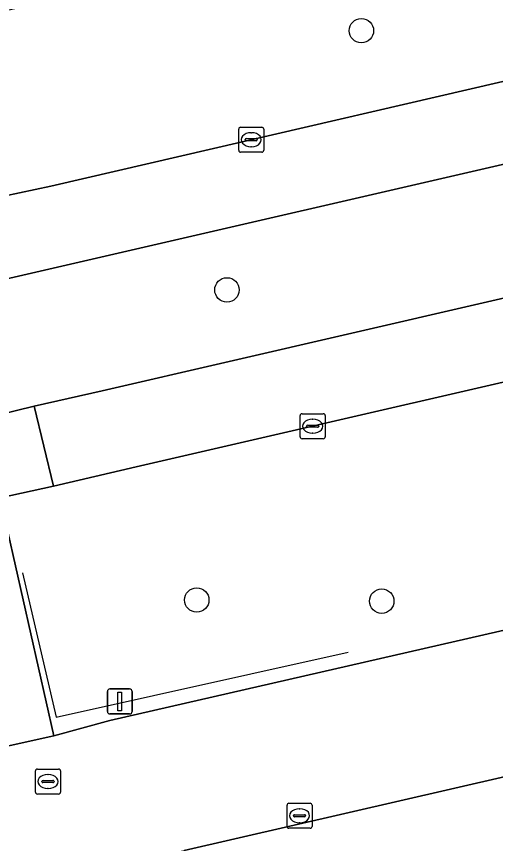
# Model space of a CAD drawing. Extents: x 156412 to 157779, y 382335 to 383768.
# Drawn here: x 157151.76 to 157170.93, y 383006.43 to 383039.52 of the extents above; entities that cross this region are included whole.
import ezdxf

# ---------------------------------------------------------------- set-up
doc = ezdxf.new("R2010")
doc.units = 0
for name, color, linetype in [('IMGEO_Berm_groen', 7, 'Continuous'), ('IMGEO_Boom', 7, 'Continuous'), ('IMGEO_Hek', 7, 'Continuous'), ('IMGEO_Kolk', 7, 'Continuous'), ('IMGEO_Lichtmast', 7, 'Continuous'), ('IMGEO_Parkeervlak_open', 7, 'Continuous'), ('IMGEO_Rijbaan_lokaal_gesloten', 7, 'Continuous'), ('IMGEO_Rijbaan_regionaal_gesloten', 7, 'Continuous'), ('IMGEO_Rioolput', 7, 'Continuous'), ('IMGEO_Voetpad_open', 7, 'Continuous')]:
    doc.layers.add(name, color=color, linetype=linetype)

msp = doc.modelspace()

# ---------------------------------------------------------------- linework, layer by layer
at = {"layer": 'IMGEO_Berm_groen'}
for points in [[(157348.158, 383080.475), (157347.135, 383085.108), (157322.818, 383079.421), (157252.088, 383062.977), (157146.809, 383038.714), (157148.502, 383031.65), (157150.615, 383032.201), (157153.136, 383032.737), (157250.826, 383055.368), (157295.594, 383067.589)], [(157349.498, 383073.507), (157325.583, 383068.017), (157303.131, 383062.83), (157247.292, 383051.212), (157175.196, 383034.518), (157151.323, 383029.012), (157149.287, 383028.422), (157150.394, 383023.422), (157152.473, 383023.924), (157155.187, 383024.545), (157256.65, 383047.991)], [(157223.14, 383036.866), (157156.55, 383021.499), (157153.243, 383020.724), (157151.116, 383020.258), (157153.257, 383010.737), (157155.502, 383011.353), (157225.544, 383027.395)]]:
    msp.add_lwpolyline(points, dxfattribs=at)
at = {"layer": 'IMGEO_Boom'}
for centre in [(157165.562, 383038.958), (157160.183, 383028.583), (157158.976, 383016.172), (157166.378, 383016.126)]:
    msp.add_circle(centre, 0.489, dxfattribs=at)
at = {"layer": 'IMGEO_Hek'}
msp.add_lwpolyline([(157152.005, 383017.253), (157153.35, 383011.482), (157165.03, 383014.083)], dxfattribs=at)
at = {"layer": 'IMGEO_Kolk'}
for p, q in [((157160.656, 383034.169), (157160.656, 383035.021)), ((157160.731, 383035.095), (157161.583, 383035.095)), ((157161.657, 383035.021), (157161.657, 383034.169)), ((157161.144, 383034.875), (157161.169, 383034.875)), ((157160.915, 383034.589), (157160.915, 383034.601)), ((157161.353, 383034.552), (157160.955, 383034.552)), ((157160.958, 383034.638), (157161.356, 383034.638)), ((157161.399, 383034.601), (157161.399, 383034.589)), ((157161.583, 383034.095), (157160.731, 383034.095)), ((157161.167, 383034.315), (157161.142, 383034.315)), ((157163.112, 383022.701), (157163.112, 383023.553)), ((157163.187, 383023.627), (157164.039, 383023.627)), ((157164.113, 383023.553), (157164.113, 383022.701)), ((157163.371, 383023.121), (157163.371, 383023.133)), ((157163.414, 383023.17), (157163.812, 383023.17)), ((157163.6, 383023.407), (157163.625, 383023.407)), ((157163.855, 383023.133), (157163.855, 383023.121)), ((157163.809, 383023.084), (157163.411, 383023.084)), ((157163.623, 383022.847), (157163.598, 383022.847)), ((157164.039, 383022.627), (157163.187, 383022.627)), ((157162.59, 383007.11), (157162.59, 383007.962)), ((157162.665, 383008.036), (157163.517, 383008.036)), ((157163.591, 383007.962), (157163.591, 383007.11)), ((157162.892, 383007.579), (157163.29, 383007.579)), ((157163.078, 383007.816), (157163.103, 383007.816)), ((157162.849, 383007.53), (157162.849, 383007.542)), ((157163.287, 383007.493), (157162.889, 383007.493)), ((157163.101, 383007.256), (157163.076, 383007.256)), ((157163.333, 383007.542), (157163.333, 383007.53)), ((157163.517, 383007.036), (157162.665, 383007.036))]:
    msp.add_line(p, q, dxfattribs=at)
for points in [[(157160.656, 383034.169), (157160.656, 383035.021)], [(157160.731, 383035.095), (157161.583, 383035.095)], [(157161.657, 383035.021), (157161.657, 383034.169)], [(157161.583, 383034.095), (157160.731, 383034.095)], [(157163.112, 383022.701), (157163.112, 383023.553)], [(157163.187, 383023.627), (157164.039, 383023.627)], [(157164.113, 383023.553), (157164.113, 383022.701)], [(157164.039, 383022.627), (157163.187, 383022.627)], [(157162.59, 383007.11), (157162.59, 383007.962)], [(157162.665, 383008.036), (157163.517, 383008.036)], [(157163.591, 383007.962), (157163.591, 383007.11)], [(157163.517, 383007.036), (157162.665, 383007.036)]]:
    msp.add_lwpolyline(points, dxfattribs=at)
for centre, radius, start, end in [((157160.733, 383035.019), 0.0765, 91.552, 178.448), ((157160.733, 383035.019), 0.0765, 91.552, 178.448), ((157161.581, 383035.019), 0.0765, 1.552, 88.448), ((157161.581, 383035.019), 0.0765, 1.552, 88.448), ((157160.955, 383034.598), 0.0403, 85.8775, 175.7526), ((157160.952, 383034.588), 0.0366, 178.938, 274.7102), ((157161.356, 383034.595), 0.043, 264.8664, 352.4533), ((157161.36, 383034.6), 0.0386, 1.7309, 96.639), ((157160.733, 383034.171), 0.0765, 181.552, 268.448), ((157160.733, 383034.171), 0.0765, 181.552, 268.448), ((157161.581, 383034.171), 0.0765, 271.552, 358.448), ((157161.581, 383034.171), 0.0765, 271.552, 358.448), ((157163.189, 383023.551), 0.0765, 91.552, 178.448), ((157163.189, 383023.551), 0.0765, 91.552, 178.448), ((157164.037, 383023.551), 0.0765, 1.552, 88.448), ((157164.037, 383023.551), 0.0765, 1.552, 88.448), ((157163.411, 383023.13), 0.0403, 85.8775, 175.7526), ((157163.408, 383023.12), 0.0366, 178.938, 274.7102), ((157163.812, 383023.127), 0.043, 264.8664, 352.4533), ((157163.816, 383023.132), 0.0386, 1.7309, 96.639), ((157163.189, 383022.703), 0.0765, 181.552, 268.448), ((157163.189, 383022.703), 0.0765, 181.552, 268.448), ((157164.037, 383022.703), 0.0765, 271.552, 358.448), ((157164.037, 383022.703), 0.0765, 271.552, 358.448), ((157162.667, 383007.96), 0.0765, 91.552, 178.448), ((157162.667, 383007.96), 0.0765, 91.552, 178.448), ((157163.515, 383007.96), 0.0765, 1.552, 88.448), ((157163.515, 383007.96), 0.0765, 1.552, 88.448), ((157162.889, 383007.539), 0.0403, 85.8775, 175.7526), ((157163.294, 383007.541), 0.0386, 1.7309, 96.639), ((157162.886, 383007.529), 0.0366, 178.938, 274.7102), ((157163.29, 383007.536), 0.043, 264.8664, 352.4533), ((157162.667, 383007.112), 0.0765, 181.552, 268.448), ((157162.667, 383007.112), 0.0765, 181.552, 268.448), ((157163.515, 383007.112), 0.0765, 271.552, 358.448), ((157163.515, 383007.112), 0.0765, 271.552, 358.448)]:
    msp.add_arc(centre, radius, start, end, dxfattribs=at)
for centre, major_axis, ratio, start_param, end_param in [((157161.143, 383034.595), (-0.387, 0.002), 0.722429, 4.712389, 7.853982), ((157161.168, 383034.595), (-0.39, 0.002), 0.717154, 1.570796, 4.712389), ((157163.599, 383023.127), (-0.387, 0.002), 0.722429, 4.712389, 7.853982), ((157163.624, 383023.127), (-0.39, 0.002), 0.717154, 1.570796, 4.712389), ((157163.077, 383007.536), (-0.387, 0.002), 0.722429, 4.712389, 7.853982), ((157163.102, 383007.536), (-0.39, 0.002), 0.717154, 1.570796, 4.712389)]:
    msp.add_ellipse(centre, major_axis=major_axis, ratio=ratio, start_param=start_param, end_param=end_param, dxfattribs=at)
at = {"layer": 'IMGEO_Lichtmast'}
for p, q in [((157155.399, 383011.711), (157155.399, 383012.511)), ((157155.399, 383012.511), (157155.399, 383011.711)), ((157155.499, 383012.611), (157156.289, 383012.611)), ((157156.289, 383012.611), (157155.499, 383012.611)), ((157156.389, 383012.511), (157156.389, 383011.711)), ((157156.389, 383011.711), (157156.389, 383012.511)), ((157156.289, 383011.611), (157155.499, 383011.611)), ((157155.499, 383011.611), (157156.289, 383011.611))]:
    msp.add_line(p, q, dxfattribs=at)
msp.add_lwpolyline([(157155.819, 383012.486), (157155.969, 383012.486), (157155.969, 383011.736), (157155.819, 383011.736), (157155.819, 383012.486)], dxfattribs=at)
for centre, start, end in [((157155.499, 383012.511), 90, 180), ((157155.499, 383012.511), 90, 180), ((157156.289, 383012.511), 0, 90), ((157156.289, 383012.511), 360, 90), ((157155.499, 383011.711), 180, 270), ((157155.499, 383011.711), 180, 270), ((157156.289, 383011.711), 270, 0), ((157156.289, 383011.711), 270, 0)]:
    msp.add_arc(centre, 0.1, start, end, dxfattribs=at)
at = {"layer": 'IMGEO_Parkeervlak_open'}
msp.add_lwpolyline([(157158.466, 383006.145), (157159.599, 383001.142), (157176.84, 383005.191), (157175.733, 383010.127)], close=True, dxfattribs=at)
at = {"layer": 'IMGEO_Rijbaan_lokaal_gesloten'}
msp.add_lwpolyline([(157070.228, 382985.849), (157082.611, 382988.686), (157087.468, 382989.799), (157099.835, 382992.636), (157104.735, 382993.761), (157116.985, 382996.574), (157126.71, 382998.849), (157146.307, 383003.344), (157158.466, 383006.145), (157175.733, 383010.127), (157180.594, 383011.248), (157197.668, 383015.185), (157207.666, 383017.535), (157222.269, 383020.851), (157226.638, 383021.862), (157225.544, 383027.395), (157155.502, 383011.353), (157153.257, 383010.737), (157151.012, 383010.24), (157148.56, 383009.704), (157146.287, 383009.207), (157138.286, 383007.354), (157056.771, 382988.475)], dxfattribs=at)
at = {"layer": 'IMGEO_Rijbaan_regionaal_gesloten'}
for points in [[(157347.885, 383079.898), (157324.8, 383074.573), (157303.756, 383069.649), (157295.594, 383067.589), (157250.826, 383055.368), (157153.136, 383032.737), (157150.615, 383032.201), (157151.323, 383029.012), (157175.196, 383034.518), (157247.292, 383051.212), (157303.131, 383062.83), (157325.583, 383068.017), (157349.498, 383073.507)], [(157152.473, 383023.924), (157150.394, 383023.422), (157147.472, 383022.793), (157144.458, 383022.067), (157142.331, 383021.576), (157143.094, 383018.395), (157145.18, 383018.901), (157148.251, 383019.582), (157151.116, 383020.258), (157153.243, 383020.724)]]:
    msp.add_lwpolyline(points, close=True, dxfattribs=at)
msp.add_lwpolyline([(157256.65, 383047.991), (157155.187, 383024.545), (157152.473, 383023.924), (157153.243, 383020.724), (157156.55, 383021.499), (157223.14, 383036.866)], dxfattribs=at)
at = {"layer": 'IMGEO_Rioolput'}
for p, q in [((157152.522, 383008.48), (157152.522, 383009.332)), ((157152.597, 383009.406), (157153.449, 383009.406)), ((157153.523, 383009.332), (157153.523, 383008.48)), ((157152.781, 383008.9), (157152.781, 383008.912)), ((157152.824, 383008.949), (157153.222, 383008.949)), ((157153.01, 383009.186), (157153.035, 383009.186)), ((157153.265, 383008.912), (157153.265, 383008.9)), ((157153.219, 383008.863), (157152.821, 383008.863)), ((157153.033, 383008.626), (157153.008, 383008.626)), ((157153.449, 383008.406), (157152.597, 383008.406))]:
    msp.add_line(p, q, dxfattribs=at)
for points in [[(157152.522, 383008.48), (157152.522, 383009.332)], [(157152.597, 383009.406), (157153.449, 383009.406)], [(157153.523, 383009.332), (157153.523, 383008.48)], [(157153.449, 383008.406), (157152.597, 383008.406)]]:
    msp.add_lwpolyline(points, dxfattribs=at)
for centre, radius, start, end in [((157152.599, 383009.33), 0.0765, 91.552, 178.448), ((157152.599, 383009.33), 0.0765, 91.552, 178.448), ((157153.447, 383009.33), 0.0765, 1.552, 88.448), ((157153.447, 383009.33), 0.0765, 1.552, 88.448), ((157152.821, 383008.909), 0.0403, 85.8775, 175.7526), ((157152.818, 383008.899), 0.0366, 178.938, 274.7102), ((157153.222, 383008.906), 0.043, 264.8664, 352.4533), ((157153.226, 383008.911), 0.0386, 1.7309, 96.639), ((157152.599, 383008.482), 0.0765, 181.552, 268.448), ((157152.599, 383008.482), 0.0765, 181.552, 268.448), ((157153.447, 383008.482), 0.0765, 271.552, 358.448), ((157153.447, 383008.482), 0.0765, 271.552, 358.448)]:
    msp.add_arc(centre, radius, start, end, dxfattribs=at)
for centre, major_axis, ratio, start_param, end_param in [((157153.009, 383008.906), (-0.387, 0.002), 0.722429, 4.712389, 7.853982), ((157153.034, 383008.906), (-0.39, 0.002), 0.717154, 1.570796, 4.712389)]:
    msp.add_ellipse(centre, major_axis=major_axis, ratio=ratio, start_param=start_param, end_param=end_param, dxfattribs=at)
at = {"layer": 'IMGEO_Voetpad_open'}
msp.add_lwpolyline([(157151.012, 383010.24), (157153.257, 383010.737), (157151.116, 383020.258)], dxfattribs=at)

doc.saveas('drawing.dxf')
